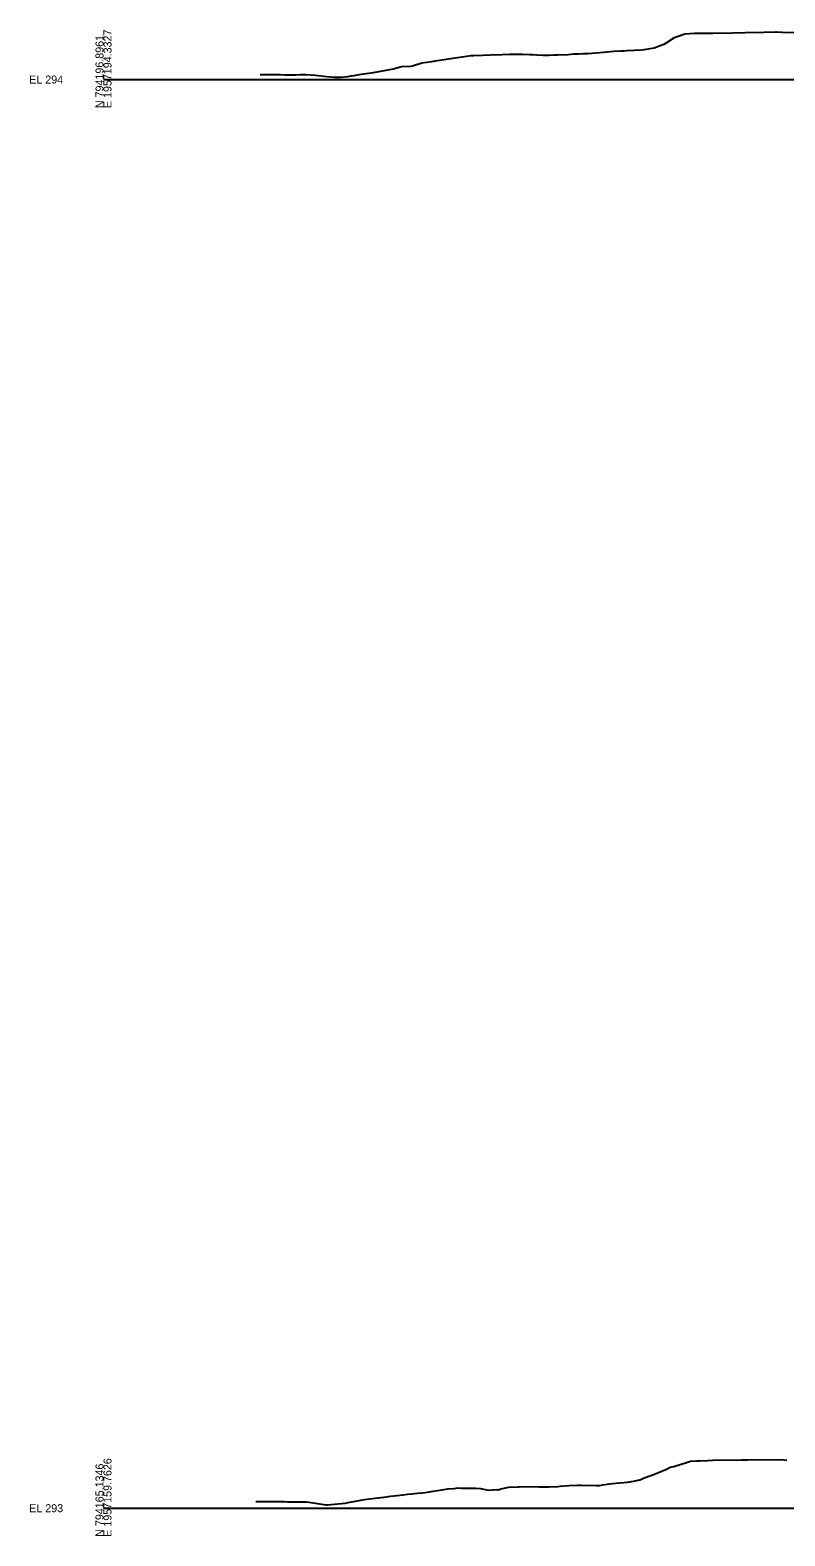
# Model space of a CAD drawing. Extents: x -4026 to 9638, y -10 to 19609.
# Drawn here: x -3026 to -2761, y 8990 to 9517 of the extents above; entities that cross this region are included whole.
import ezdxf

# ---------------------------------------------------------------- set-up
doc = ezdxf.new("R2010")
doc.units = 0
for name, color, linetype in [('Default', 7, 'Continuous'), ('RD_GPK_XS_Cell', 7, 'Continuous'), ('RD_XS_ExGround', 7, 'Continuous')]:
    doc.layers.add(name, color=color, linetype=linetype)

msp = doc.modelspace()

# ---------------------------------------------------------------- linework, layer by layer
at = {"layer": 'RD_GPK_XS_Cell'}
for p, q in [((-3000, 9500), (-2650, 9500)), ((-3000, 9000), (-2650, 9000))]:
    msp.add_line(p, q, dxfattribs=at)
at = {"layer": 'RD_XS_ExGround'}
for points in [[(-2945.19, 9501.79), (-2943.93, 9501.79), (-2941.65, 9501.8), (-2939.54, 9501.77), (-2938.11, 9501.74), (-2936.57, 9501.67), (-2932.72, 9501.7), (-2931.03, 9501.76), (-2929.22, 9501.72), (-2925.9, 9501.54), (-2921.86, 9501.1), (-2920.42, 9500.9), (-2919.08, 9500.85), (-2916.88, 9500.78), (-2914.5, 9501.11), (-2913.34, 9501.24), (-2912.27, 9501.45), (-2909.8, 9501.87), (-2907.15, 9502.19), (-2905.45, 9502.46), (-2899.79, 9503.47), (-2899.19, 9503.58), (-2898.63, 9503.72), (-2895.65, 9504.53), (-2892.44, 9504.73), (-2891.81, 9504.85), (-2888.58, 9505.8), (-2885, 9506.33), (-2883.92, 9506.49), (-2877.73, 9507.44), (-2874.42, 9507.97), (-2871.36, 9508.36), (-2870.89, 9508.42), (-2870.37, 9508.43), (-2867.35, 9508.48), (-2864.55, 9508.69), (-2863.81, 9508.71), (-2863.02, 9508.69), (-2857.73, 9508.82), (-2855.66, 9508.86), (-2853.2, 9508.82), (-2850.91, 9508.76), (-2849.66, 9508.72), (-2848.31, 9508.68), (-2846.12, 9508.54), (-2844.09, 9508.58), (-2842.58, 9508.67), (-2840.95, 9508.69), (-2837.28, 9508.75), (-2835.51, 9508.96), (-2833.59, 9508.94), (-2831.97, 9509.08), (-2830.46, 9509.16), (-2826.24, 9509.44), (-2824.89, 9509.52), (-2823.64, 9509.68), (-2821.35, 9509.87), (-2818.88, 9510.03), (-2817.81, 9510.06), (-2816.82, 9510.16), (-2811.53, 9510.41), (-2810.74, 9510.52), (-2810.01, 9510.59), (-2807.2, 9511.09), (-2804.17, 9512.23), (-2803.66, 9512.38), (-2803.19, 9512.71), (-2800.12, 9514.72), (-2796.82, 9515.9), (-2796.37, 9516), (-2793.05, 9516.21), (-2787.18, 9516.23), (-2786.73, 9516.23), (-2779.71, 9516.4), (-2775.35, 9516.5), (-2768.87, 9516.6), (-2764.72, 9516.67), (-2764.39, 9516.66), (-2762.38, 9516.57), (-2757.67, 9516.44)], [(-2946.72, 9002.3), (-2944.03, 9002.35), (-2942.4, 9002.36), (-2936.6, 9002.29), (-2935.64, 9002.28), (-2929.18, 9002.18), (-2928.88, 9002.17), (-2925.79, 9001.71), (-2922.11, 9001.21), (-2921.75, 9001.16), (-2915.35, 9001.79), (-2914.33, 9001.99), (-2908.59, 9003.02), (-2906.9, 9003.23), (-2901.82, 9003.88), (-2899.48, 9004.18), (-2897.17, 9004.48), (-2895.06, 9004.68), (-2893.63, 9004.85), (-2892.05, 9005.01), (-2890.09, 9005.22), (-2888.3, 9005.41), (-2886.55, 9005.64), (-2884.62, 9005.91), (-2881.54, 9006.42), (-2879.47, 9006.79), (-2877.2, 9006.93), (-2875.93, 9007.08), (-2874.77, 9007.04), (-2872.39, 9007.01), (-2869.77, 9006.95), (-2868.01, 9006.89), (-2865.31, 9006.32), (-2862.35, 9006.54), (-2861.77, 9006.46), (-2861.25, 9006.64), (-2858.23, 9007.34), (-2854.92, 9007.47), (-2854.48, 9007.47), (-2851.15, 9007.54), (-2847.5, 9007.52), (-2844.07, 9007.49), (-2840.96, 9007.63), (-2840.07, 9007.71), (-2837, 9007.96), (-2834.2, 9008.07), (-2833.46, 9008.07), (-2832.64, 9008.08), (-2827.43, 9007.95), (-2826.38, 9007.94), (-2825.22, 9008.15), (-2822.84, 9008.57), (-2820.67, 9008.75), (-2819.3, 9008.91), (-2817.79, 9009.04), (-2815.76, 9009.27), (-2813.91, 9009.54), (-2812.22, 9009.96), (-2810.37, 9010.73), (-2807.14, 9011.92), (-2802.94, 9013.6), (-2801.6, 9014.33), (-2800.38, 9014.63), (-2795.52, 9016.12), (-2794.52, 9016.51), (-2792.24, 9016.62), (-2791.24, 9016.63), (-2788.59, 9016.72), (-2786.83, 9016.82), (-2776.5, 9016.94), (-2775.47, 9016.95), (-2774.47, 9016.96), (-2764.51, 9017.03), (-2761.83, 9016.87), (-2760.73, 9016.81)]]:
    msp.add_lwpolyline(points, dxfattribs=at)

# ---------------------------------------------------------------- texts
at = {"layer": 'Default'}
for p in [(-3000, 9500), (-3000, 9000)]:
    msp.add_text('-', height=0.0001, dxfattribs=at).set_placement(p)
at = {"layer": 'RD_GPK_XS_Cell'}
for s, p in [('N 794196.8961', (-3000, 9490)), ('E 1957194.3327', (-2997.2, 9490)), ('E 1957159.7626', (-2997.2, 8990)), ('N 794165.1346', (-3000, 8990))]:
    msp.add_text(s, height=2.8, rotation=90, dxfattribs=at).set_placement(p)
for s, p in [('EL 294', (-3026, 9498.6)), ('EL 293', (-3026, 8998.6))]:
    msp.add_text(s, height=2.8, dxfattribs=at).set_placement(p)

doc.saveas('drawing.dxf')
